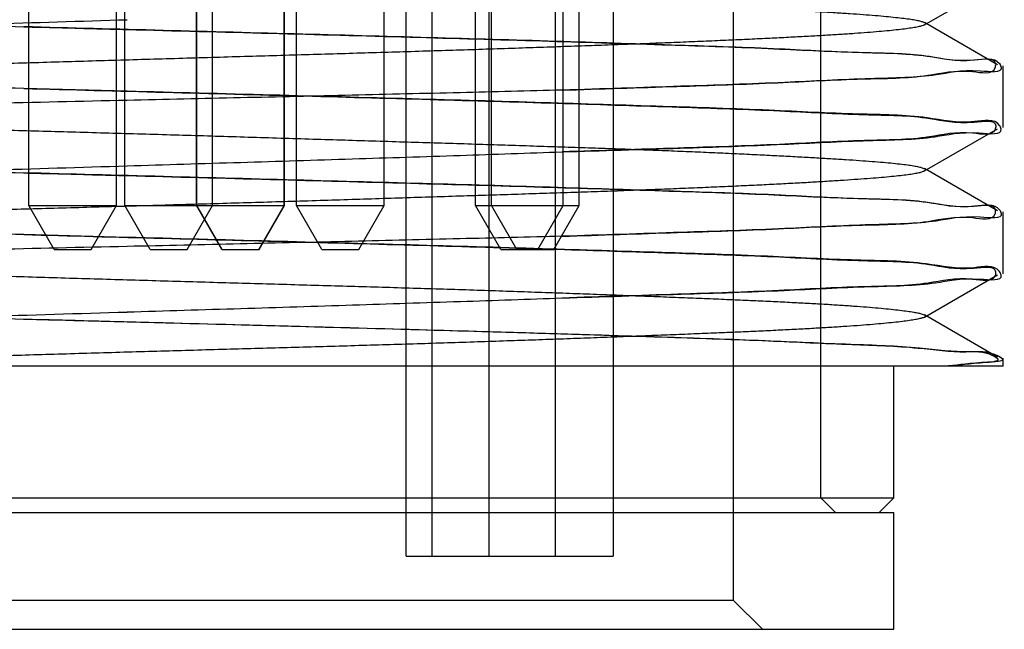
# Model space of a CAD drawing. Header units: millimetres. Extents: x 90 to 358, y 74 to 282.
# Tile 400 of 408: x 336.13 to 339.5, y 142.23 to 144.32. Entities that reach past the tile are written whole.
import ezdxf

# ---------------------------------------------------------------- set-up
doc = ezdxf.new("R2010")
doc.units = ezdxf.units.MM
doc.header["$LTSCALE"] = 23.1
doc.layers.add('20_ALL_FEATURES', color=7, linetype='CONTINUOUS')

msp = doc.modelspace()

# ---------------------------------------------------------------- linework, layer by layer
at = {"layer": '20_ALL_FEATURES'}
for p, q in [((338.8761, 142.6841), (338.8761, 148.8341)), ((336.1649, 143.6841), (336.1649, 146.9341)), ((336.4649, 143.6841), (336.4649, 146.9341)), ((336.4934, 143.6841), (336.4934, 146.9341)), ((336.7386, 143.6841), (336.7386, 146.9341)), ((336.74, 143.6841), (336.74, 146.9341)), ((336.7934, 143.6841), (336.7934, 146.9341)), ((337.0386, 143.6841), (337.0386, 146.9341)), ((337.04, 143.6841), (337.04, 146.9341)), ((337.0815, 143.6841), (337.0815, 146.9341)), ((337.3815, 143.6841), (337.3815, 146.9341)), ((337.4562, 142.4841), (337.4562, 146.9341)), ((337.544, 146.9341), (337.544, 142.4841)), ((337.6943, 143.6841), (337.6943, 146.9341)), ((337.7408, 142.4841), (337.7408, 146.9341)), ((337.7483, 143.6841), (337.7483, 146.9341)), ((337.9683, 142.4841), (337.9683, 146.9341)), ((337.9943, 143.6841), (337.9943, 146.9341)), ((338.0483, 143.6841), (338.0483, 146.9341)), ((338.165, 146.9341), (338.165, 142.4841)), ((338.5761, 146.9341), (338.5761, 142.3341)), ((339.2312, 144.3026), (339.4799, 144.4463)), ((339.4816, 144.1659), (339.2312, 144.3106)), ((339.5011, 143.9511), (339.5011, 144.1624)), ((336.5011, 144.0754), (336.1475, 144.0848)), ((339.2312, 143.8026), (339.4814, 143.9472)), ((339.4815, 143.6659), (339.2312, 143.8106)), ((336.1649, 143.6841), (336.4649, 143.6841)), ((336.2515, 143.5341), (336.1649, 143.6841)), ((336.3783, 143.5341), (336.4649, 143.6841)), ((336.4934, 143.6841), (337.04, 143.6841)), ((336.58, 143.5341), (336.4934, 143.6841)), ((336.7068, 143.5341), (336.7934, 143.6841)), ((336.8252, 143.5341), (336.7386, 143.6841)), ((336.8266, 143.5341), (336.74, 143.6841)), ((336.952, 143.5341), (337.0386, 143.6841)), ((336.9534, 143.5341), (337.04, 143.6841)), ((337.0815, 143.6841), (337.3815, 143.6841)), ((337.1681, 143.5341), (337.0815, 143.6841)), ((337.2949, 143.5341), (337.3815, 143.6841)), ((337.6943, 143.6841), (338.0483, 143.6841)), ((337.7809, 143.5341), (337.6943, 143.6841)), ((337.8349, 143.5341), (337.7483, 143.6841)), ((337.9077, 143.5341), (337.9943, 143.6841)), ((337.9617, 143.5341), (338.0483, 143.6841)), ((339.5011, 143.4511), (339.5011, 143.6624)), ((336.5011, 143.5754), (336.1475, 143.5848)), ((336.2515, 143.5341), (336.3783, 143.5341)), ((336.58, 143.5341), (336.7068, 143.5341)), ((336.8252, 143.5341), (336.9534, 143.5341)), ((337.1681, 143.5341), (337.2949, 143.5341)), ((337.7809, 143.5341), (337.9617, 143.5341)), ((339.2312, 143.3026), (339.4815, 143.4473)), ((339.4815, 143.1659), (339.2312, 143.3106)), ((339.5011, 143.1341), (339.5011, 143.1625)), ((339.5011, 143.1341), (333.5897, 143.1341)), ((339.1261, 142.6841), (339.1261, 143.1341)), ((334.1261, 142.6841), (338.8761, 142.6841)), ((338.8761, 142.6841), (339.1261, 142.6841)), ((338.8761, 142.6841), (338.9261, 142.6341)), ((339.0761, 142.6341), (339.1261, 142.6841)), ((334.0761, 142.6341), (338.9261, 142.6341)), ((338.9261, 142.6341), (339.1261, 142.6341)), ((339.1261, 142.2341), (339.1261, 142.6341)), ((337.4562, 142.4841), (338.165, 142.4841)), ((334.4261, 142.3341), (338.5761, 142.3341)), ((338.5761, 142.3341), (338.6761, 142.2341)), ((333.8761, 142.2341), (339.1261, 142.2341))]:
    msp.add_line(p, q, dxfattribs=at)
for points, knots in [([(339.1386, 144.8277), (339.1478, 144.8267), (339.1646, 144.8247), (339.1875, 144.8214), (339.2055, 144.8181), (339.2194, 144.8149), (339.2278, 144.8117), (339.2342, 144.8086), (339.2334, 144.8029), (339.2266, 144.8004), (339.2173, 144.7971), (339.2029, 144.7942), (339.1842, 144.791), (339.1609, 144.7879), (339.1332, 144.7848), (339.1011, 144.7816), (339.0645, 144.7784), (339.0235, 144.7752), (338.9781, 144.7719), (338.9285, 144.7685), (338.8747, 144.7652), (338.8168, 144.7618), (338.755, 144.7584), (338.6894, 144.755), (338.6202, 144.7516), (338.5473, 144.7483), (338.4711, 144.7451), (338.3915, 144.7419), (338.3088, 144.7387), (338.223, 144.7356), (338.1343, 144.7325), (338.0429, 144.7294), (337.9489, 144.7263), (337.8524, 144.7231), (337.7535, 144.7198), (337.6524, 144.7165), (337.5494, 144.7131), (337.4445, 144.7098), (337.3379, 144.7064), (337.2299, 144.7031), (337.1206, 144.6997), (337.0103, 144.6964), (336.8991, 144.6931), (336.7871, 144.6899), (336.6747, 144.6867), (336.562, 144.6835), (336.4491, 144.6804), (336.3363, 144.6773), (336.2238, 144.6741), (336.1118, 144.671), (336.0004, 144.6677), (335.8898, 144.6644), (335.7802, 144.661), (335.6718, 144.6576), (335.5647, 144.6542), (335.4592, 144.6508), (335.3553, 144.6475), (335.2532, 144.6442), (335.1532, 144.6409), (335.0554, 144.6377), (334.96, 144.6345), (334.8671, 144.6313), (334.777, 144.6282), (334.6897, 144.625), (334.6055, 144.6219), (334.5245, 144.6188), (334.4468, 144.6155), (334.3727, 144.6123), (334.3021, 144.6089), (334.2352, 144.6055), (334.1721, 144.6021), (334.1128, 144.5987), (334.0575, 144.5953), (334.0062, 144.592), (333.959, 144.5887), (333.9159, 144.5855), (333.8772, 144.5823), (333.8427, 144.5792), (333.8126, 144.5761), (333.787, 144.573), (333.7659, 144.5699), (333.7495, 144.567), (333.7375, 144.5637), (333.7302, 144.5613), (333.7255, 144.5567), (333.73, 144.552), (333.7371, 144.5496), (333.7489, 144.5461), (333.7649, 144.543), (333.7856, 144.5397), (333.8107, 144.5365), (333.8403, 144.5333), (333.8743, 144.5301), (333.9126, 144.5269), (333.9553, 144.5237), (334.0021, 144.5205), (334.0532, 144.5173), (334.1083, 144.5141), (334.1675, 144.5109), (334.2306, 144.5076), (334.2976, 144.5044), (334.3683, 144.5011), (334.4425, 144.4978), (334.52, 144.4945), (334.6007, 144.4912), (334.6845, 144.4879), (334.7713, 144.4846), (334.8608, 144.4813), (334.9531, 144.4781), (335.0481, 144.4749), (335.1455, 144.4717), (335.2452, 144.4685), (335.3472, 144.4653), (335.4511, 144.4621), (335.5569, 144.4588), (335.6642, 144.4555), (335.7729, 144.4523), (335.8827, 144.4489), (335.9934, 144.4457), (336.1047, 144.4424), (336.2166, 144.4391), (336.3288, 144.4359), (336.4411, 144.4326), (336.5535, 144.4294), (336.6658, 144.4261), (336.7779, 144.4228), (336.8896, 144.4196), (337.0008, 144.4163), (337.1112, 144.4131), (337.2208, 144.4099), (337.3292, 144.4067), (337.4362, 144.4034), (337.5415, 144.4002), (337.645, 144.3969), (337.7464, 144.3936), (337.8454, 144.3903), (337.9421, 144.387), (338.0361, 144.3838), (338.1275, 144.3806), (338.2161, 144.3773), (338.3018, 144.3741), (338.3845, 144.3709), (338.4642, 144.3676), (338.5407, 144.3643), (338.6139, 144.3611), (338.6836, 144.3578), (338.7496, 144.3545), (338.8118, 144.3513), (338.8701, 144.3481), (338.9243, 144.3448), (338.9743, 144.3415), (339.02, 144.3383), (339.0614, 144.335), (339.0983, 144.3317), (339.1309, 144.3285), (339.159, 144.3253), (339.1827, 144.3222), (339.2018, 144.319), (339.2167, 144.316), (339.2266, 144.3126), (339.2334, 144.3103), (339.2353, 144.3047), (339.2291, 144.3013), (339.2211, 144.2984), (339.2076, 144.2952), (339.1899, 144.2921), (339.1676, 144.2889), (339.1408, 144.2857), (339.1096, 144.2824), (339.074, 144.2792), (339.0342, 144.2759), (338.9901, 144.2726), (338.9419, 144.2694), (338.8895, 144.2662), (338.8331, 144.263), (338.7727, 144.2598), (338.7084, 144.2565), (338.6402, 144.2533), (338.5683, 144.25), (338.4928, 144.2468), (338.4139, 144.2435), (338.3317, 144.2402), (338.2464, 144.2369), (338.1582, 144.2336), (338.0674, 144.2303), (337.9739, 144.2271), (337.8781, 144.2238), (337.7801, 144.2205), (337.6799, 144.2172), (337.5777, 144.214), (337.4736, 144.2107), (337.3678, 144.2075), (337.2604, 144.2043), (337.1515, 144.2011), (337.0414, 144.1979), (336.9303, 144.1947), (336.8183, 144.1914), (336.7058, 144.1881), (336.593, 144.1847), (336.48, 144.1814), (336.3672, 144.1781), (336.2547, 144.1748), (336.1427, 144.1715), (336.0312, 144.1683), (335.9206, 144.165), (335.8109, 144.1618), (335.7023, 144.1586), (335.5949, 144.1553), (335.4889, 144.1521), (335.3845, 144.1489), (335.2818, 144.1457), (335.1812, 144.1425), (335.0827, 144.1393), (334.9867, 144.136), (334.8933, 144.1326), (334.8025, 144.1293), (334.7146, 144.1259), (334.6296, 144.1226), (334.5478, 144.1193), (334.4691, 144.116), (334.3939, 144.1128), (334.3221, 144.1096), (334.2539, 144.1064), (334.1894, 144.1032), (334.1287, 144.1), (334.072, 144.0968), (334.0194, 144.0936), (333.9709, 144.0904), (333.9268, 144.0872), (333.887, 144.0839), (333.8516, 144.0806), (333.8207, 144.0772), (333.7943, 144.0739), (333.7722, 144.0705), (333.7549, 144.0672), (333.7415, 144.064), (333.7335, 144.061), (333.7274, 144.0578), (333.7289, 144.0523), (333.7357, 144.0501), (333.7453, 144.0468), (333.76, 144.044), (333.779, 144.0409), (333.8026, 144.0378), (333.8307, 144.0346), (333.8634, 144.0313), (333.9007, 144.028), (333.9423, 144.0247), (333.9882, 144.0213), (334.0383, 144.018), (334.0925, 144.0146), (334.1507, 144.0113), (334.2127, 144.008), (334.2785, 144.0047), (334.348, 144.0015), (334.4211, 143.9983), (334.4975, 143.9952), (334.5773, 143.992), (334.6602, 143.9889), (334.7462, 143.9858), (334.8351, 143.9826), (334.9269, 143.9793), (335.0213, 143.976), (335.1182, 143.9726), (335.2174, 143.9692), (335.3188, 143.9658), (335.4222, 143.9625), (335.5273, 143.9591), (335.6341, 143.9558), (335.7422, 143.9526), (335.8516, 143.9493), (335.962, 143.9461), (336.0733, 143.9429), (336.1852, 143.9398), (336.2975, 143.9367), (336.4102, 143.9336), (336.523, 143.9304), (336.6356, 143.9272), (336.7481, 143.9238), (336.86, 143.9205), (336.9714, 143.9171), (337.0819, 143.9136), (337.1915, 143.9103), (337.2999, 143.9069), (337.407, 143.9036), (337.5125, 143.9004), (337.6163, 143.8972), (337.7183, 143.894), (337.8181, 143.8908), (337.9157, 143.8876), (338.0109, 143.8845), (338.1034, 143.8813), (338.1932, 143.8782), (338.2801, 143.875), (338.3638, 143.8717), (338.4444, 143.8684), (338.5216, 143.865), (338.5954, 143.8616), (338.6657, 143.8582), (338.7323, 143.8548), (338.7953, 143.8515), (338.8543, 143.8482), (338.9094, 143.845), (338.9605, 143.8418), (339.0075, 143.8387), (339.0502, 143.8355), (339.0887, 143.8324), (339.1227, 143.8293), (339.1522, 143.8261), (339.1772, 143.823), (339.1975, 143.8198), (339.2133, 143.8167), (339.2244, 143.8132), (339.2314, 143.8107), (339.235, 143.8056), (339.2299, 143.8013), (339.2225, 143.7987), (339.2102, 143.7953), (339.1938, 143.7923), (339.1727, 143.7891), (339.1472, 143.786), (339.1173, 143.7829), (339.083, 143.7798), (339.0443, 143.7767), (339.0012, 143.7735), (338.9539, 143.7703), (338.9023, 143.767), (338.8466, 143.7637), (338.7868, 143.7603), (338.7231, 143.757), (338.6556, 143.7536), (338.5845, 143.7502), (338.5098, 143.7469), (338.4318, 143.7436), (338.3505, 143.7403), (338.2662, 143.7371), (338.1788, 143.7339), (338.0886, 143.7307), (337.9958, 143.7276), (337.9004, 143.7245), (337.8027, 143.7214), (337.7027, 143.7182), (337.6007, 143.7149), (337.4967, 143.7116), (337.3909, 143.7082), (337.2836, 143.7048), (337.175, 143.7014), (337.0651, 143.698), (336.9542, 143.6947), (336.8426, 143.6914), (336.7303, 143.6881), (336.6176, 143.6849), (336.5047, 143.6817), (336.3918, 143.6785), (336.279, 143.6754), (336.1667, 143.6722), (336.0548, 143.6691), (335.9438, 143.666), (335.8336, 143.6627), (335.7246, 143.6594), (335.6168, 143.6561), (335.5105, 143.6527), (335.4058, 143.6493), (335.3029, 143.6459), (335.202, 143.6425), (335.1031, 143.6392), (335.0065, 143.636), (334.9124, 143.6327), (334.8209, 143.6295), (334.7322, 143.6264), (334.6464, 143.6232), (334.5636, 143.6201), (334.4842, 143.6169), (334.4082, 143.6138), (334.3357, 143.6106), (334.2669, 143.6073), (334.2019, 143.604), (334.1407, 143.6006), (334.0835, 143.5972), (334.0303, 143.5938), (333.9811, 143.5905), (333.9361, 143.5871), (333.8953, 143.5838), (333.8589, 143.5806), (333.8268, 143.5775), (333.7991, 143.5744), (333.7758, 143.5713), (333.7572, 143.5682), (333.7427, 143.5653), (333.7337, 143.5621), (333.7269, 143.5595), (333.7268, 143.5537), (333.7336, 143.551), (333.7425, 143.5476), (333.7568, 143.5445), (333.7753, 143.5412), (333.7985, 143.5379), (333.826, 143.5346), (333.858, 143.5313), (333.8943, 143.528), (333.9349, 143.5248), (333.9797, 143.5217), (334.0287, 143.5186), (334.0818, 143.5154), (334.139, 143.5123), (334.2, 143.5092), (334.265, 143.506), (334.3337, 143.5027), (334.4061, 143.4994), (334.4821, 143.496), (334.5614, 143.4926), (334.6441, 143.4892), (334.7298, 143.4859), (334.8184, 143.4826), (334.9098, 143.4793), (335.0038, 143.476), (335.1003, 143.4727), (335.199, 143.4695), (335.2999, 143.4664), (335.4027, 143.4632), (335.5073, 143.4601), (335.6136, 143.457), (335.7213, 143.4538), (335.8302, 143.4506), (335.9403, 143.4473), (336.0513, 143.4439), (336.1631, 143.4405), (336.2754, 143.4371), (336.3882, 143.4337), (336.501, 143.4304), (336.6139, 143.4271), (336.7265, 143.4238), (336.8388, 143.4206), (336.9504, 143.4174), (337.0613, 143.4142), (337.1711, 143.4111), (337.2798, 143.4079), (337.3871, 143.4048), (337.4928, 143.4016), (337.5967, 143.3984), (337.6988, 143.3952), (337.7988, 143.3918), (337.8965, 143.3884), (337.992, 143.385), (338.0849, 143.3816), (338.1751, 143.3782), (338.2625, 143.3749), (338.347, 143.3717), (338.4284, 143.3684), (338.5065, 143.3653), (338.5813, 143.3621), (338.6526, 143.359), (338.7202, 143.3558), (338.784, 143.3527), (338.8439, 143.3495), (338.8997, 143.3463), (338.9514, 143.3431), (338.9989, 143.3397), (339.0421, 143.3364), (339.081, 143.333), (339.1155, 143.3297), (339.1457, 143.3263), (339.1714, 143.323), (339.1927, 143.3197), (339.2094, 143.3166), (339.222, 143.3134), (339.2294, 143.3109), (339.235, 143.3072), (339.2319, 143.3021), (339.225, 143.3), (339.2142, 143.2966), (339.1987, 143.2936), (339.1786, 143.2904), (339.1539, 143.2871), (339.1247, 143.2838), (339.091, 143.2805), (339.0528, 143.2771), (339.0104, 143.2738), (338.9638, 143.2705), (338.9131, 143.2672), (338.8583, 143.2639), (338.7996, 143.2607), (338.737, 143.2575), (338.6706, 143.2544), (338.6007, 143.2513), (338.5271, 143.2481), (338.4501, 143.245), (338.3698, 143.2418), (338.2863, 143.2385), (338.1996, 143.2351), (338.11, 143.2317), (338.0176, 143.2283), (337.9226, 143.2249), (337.8252, 143.2215), (337.7255, 143.2181), (337.6237, 143.2148), (337.52, 143.2115), (337.4147, 143.2083), (337.3078, 143.2051), (337.1996, 143.2019), (337.0902, 143.1988), (336.9798, 143.1957), (336.8686, 143.1926), (336.7569, 143.1895), (336.6447, 143.1864), (336.5323, 143.1832), (336.4198, 143.1799), (336.3073, 143.1765), (336.1952, 143.1732), (336.0835, 143.1699), (335.9724, 143.1665), (335.8621, 143.1633), (335.7527, 143.16), (335.6445, 143.1567), (335.5376, 143.1535), (335.4321, 143.1503), (335.3284, 143.147), (335.2264, 143.1438), (335.1265, 143.1406), (335.0287, 143.1374), (334.9643, 143.1352), (334.9324, 143.1341)], [0, 0, 0, 0, 0.000737, 0.001352, 0.001843, 0.002214, 0.002466, 0.002609, 0.002698, 0.002858, 0.003128, 0.003516, 0.004021, 0.004646, 0.005389, 0.006251, 0.00723, 0.008327, 0.00954, 0.010867, 0.012305, 0.01385, 0.015501, 0.017252, 0.019101, 0.021045, 0.023081, 0.025204, 0.027412, 0.0297, 0.032066, 0.034505, 0.037013, 0.039588, 0.042226, 0.044922, 0.047672, 0.050471, 0.053314, 0.056195, 0.05911, 0.062054, 0.065022, 0.068008, 0.071007, 0.074014, 0.077025, 0.080033, 0.083034, 0.086023, 0.088994, 0.091944, 0.094867, 0.09776, 0.100617, 0.103433, 0.106205, 0.108927, 0.111595, 0.114204, 0.11675, 0.119228, 0.121634, 0.123963, 0.126211, 0.128372, 0.130445, 0.132424, 0.134308, 0.136093, 0.137779, 0.139362, 0.14084, 0.142211, 0.143473, 0.144623, 0.145661, 0.146584, 0.14739, 0.148078, 0.148646, 0.149093, 0.149419, 0.149626, 0.149734, 0.149842, 0.150046, 0.150366, 0.150804, 0.151361, 0.152036, 0.15283, 0.15374, 0.154766, 0.155906, 0.157158, 0.158521, 0.159993, 0.161573, 0.163259, 0.165048, 0.166936, 0.168916, 0.170986, 0.17314, 0.175376, 0.17769, 0.18008, 0.182543, 0.185074, 0.187673, 0.190334, 0.193055, 0.195829, 0.19865, 0.201514, 0.204413, 0.207343, 0.210296, 0.213267, 0.216251, 0.219242, 0.222239, 0.225237, 0.228232, 0.231221, 0.234201, 0.237167, 0.240115, 0.243038, 0.245931, 0.248785, 0.251596, 0.254356, 0.257061, 0.259705, 0.262282, 0.264791, 0.267228, 0.269591, 0.271878, 0.274086, 0.276212, 0.278254, 0.280207, 0.282069, 0.283832, 0.285494, 0.28705, 0.288498, 0.289834, 0.291056, 0.292162, 0.293151, 0.294023, 0.294778, 0.295414, 0.295932, 0.296332, 0.296615, 0.296786, 0.296877, 0.29701, 0.297251, 0.297612, 0.298093, 0.298694, 0.299414, 0.300251, 0.301203, 0.302269, 0.303447, 0.304736, 0.306134, 0.30764, 0.309253, 0.31097, 0.31279, 0.314709, 0.316724, 0.318831, 0.321025, 0.323301, 0.325655, 0.32808, 0.330572, 0.333128, 0.335744, 0.338416, 0.341142, 0.343918, 0.346741, 0.349607, 0.352512, 0.355449, 0.358414, 0.3614, 0.364402, 0.367413, 0.370426, 0.373437, 0.376438, 0.379427, 0.382398, 0.385349, 0.388275, 0.391172, 0.394037, 0.396865, 0.399652, 0.402391, 0.405077, 0.407703, 0.410265, 0.412758, 0.41518, 0.417526, 0.419793, 0.421977, 0.424076, 0.426085, 0.428001, 0.429822, 0.431544, 0.433163, 0.434678, 0.436084, 0.437379, 0.438559, 0.439623, 0.44057, 0.441399, 0.44211, 0.442703, 0.443178, 0.443534, 0.443775, 0.443908, 0.443995, 0.444159, 0.444435, 0.444829, 0.445342, 0.445976, 0.446732, 0.447608, 0.448604, 0.449718, 0.450946, 0.452285, 0.453733, 0.455287, 0.456944, 0.458702, 0.460556, 0.462506, 0.464546, 0.466674, 0.468887, 0.471182, 0.473554, 0.476002, 0.478521, 0.481107, 0.483755, 0.486461, 0.489218, 0.492024, 0.494871, 0.497756, 0.500674, 0.503619, 0.506587, 0.509572, 0.51257, 0.515576, 0.518584, 0.521589, 0.524588, 0.527575, 0.530546, 0.533495, 0.536418, 0.53931, 0.542166, 0.544982, 0.547752, 0.550471, 0.553135, 0.555739, 0.558279, 0.560748, 0.563144, 0.565461, 0.567696, 0.569845, 0.571906, 0.573877, 0.575753, 0.577532, 0.579212, 0.58079, 0.582262, 0.583627, 0.584882, 0.586025, 0.587054, 0.587965, 0.588757, 0.589428, 0.589977, 0.590404, 0.59071, 0.590903, 0.591005, 0.591122, 0.591339, 0.591669, 0.592117, 0.592684, 0.593368, 0.59417, 0.595089, 0.596125, 0.597275, 0.598539, 0.599917, 0.601406, 0.603003, 0.604704, 0.606506, 0.608406, 0.610398, 0.612481, 0.61465, 0.616902, 0.619232, 0.621638, 0.624115, 0.626659, 0.629267, 0.631934, 0.634657, 0.637431, 0.640252, 0.643115, 0.646014, 0.648945, 0.651903, 0.654882, 0.657877, 0.660883, 0.663895, 0.666907, 0.669915, 0.672913, 0.675896, 0.678859, 0.681797, 0.684705, 0.68758, 0.690416, 0.693209, 0.695955, 0.698648, 0.701286, 0.703862, 0.706374, 0.708816, 0.711183, 0.713473, 0.71568, 0.717801, 0.719831, 0.721765, 0.723601, 0.725337, 0.72697, 0.728498, 0.72992, 0.731234, 0.732437, 0.733528, 0.734504, 0.735364, 0.736108, 0.736732, 0.737238, 0.737624, 0.73789, 0.738044, 0.738131, 0.738285, 0.73855, 0.738934, 0.739437, 0.740059, 0.740799, 0.741656, 0.742628, 0.743714, 0.744913, 0.746222, 0.747641, 0.749166, 0.750796, 0.752529, 0.754364, 0.756297, 0.758325, 0.760443, 0.762648, 0.764936, 0.767301, 0.76974, 0.772249, 0.774822, 0.777457, 0.780148, 0.782891, 0.785682, 0.788515, 0.791388, 0.794295, 0.797232, 0.800194, 0.803175, 0.806172, 0.809179, 0.812191, 0.815201, 0.818207, 0.821201, 0.824179, 0.827136, 0.830066, 0.832965, 0.835827, 0.838647, 0.841421, 0.844143, 0.846811, 0.849419, 0.851965, 0.854444, 0.856852, 0.859185, 0.861439, 0.863611, 0.865697, 0.867692, 0.869594, 0.871399, 0.873103, 0.874703, 0.876194, 0.877575, 0.878843, 0.879998, 0.881039, 0.881964, 0.882773, 0.883465, 0.884039, 0.884495, 0.884832, 0.885053, 0.885171, 0.885263, 0.885446, 0.885745, 0.886164, 0.886706, 0.887371, 0.888156, 0.88906, 0.89008, 0.891215, 0.892461, 0.893817, 0.89528, 0.896849, 0.898519, 0.90029, 0.902158, 0.904121, 0.906175, 0.908318, 0.910548, 0.91286, 0.915252, 0.917717, 0.920252, 0.922852, 0.925512, 0.928227, 0.930993, 0.933804, 0.936655, 0.939543, 0.942461, 0.945405, 0.94837, 0.951351, 0.954344, 0.957343, 0.960344, 0.963343, 0.966335, 0.969315, 0.972279, 0.975222, 0.978139, 0.981026, 0.983878, 0.986691, 0.989459, 0.992179, 0.994846, 0.997454, 1, 1, 1, 1]), ([(336.5011, 144.5447), (336.3364, 144.541), (336.012, 144.5329), (335.5402, 144.5218), (335.101, 144.5107), (334.7034, 144.4991), (334.3532, 144.4884), (334.0539, 144.475), (333.8198, 144.4676), (333.6434, 144.4463), (333.5565, 144.4519), (333.4827, 144.4178), (333.5992, 144.4054), (333.687, 144.3941), (333.8983, 144.3804), (334.1486, 144.3671), (334.4674, 144.3529), (334.8337, 144.3389), (335.2438, 144.3244), (335.6865, 144.31), (335.9912, 144.3007), (336.1471, 144.2959)], [0, 0, 0, 0, 0.087383, 0.172177, 0.250387, 0.320501, 0.383132, 0.436479, 0.478838, 0.509091, 0.526592, 0.531418, 0.540673, 0.562698, 0.597141, 0.643244, 0.699707, 0.764969, 0.838236, 0.917282, 1, 1, 1, 1]), ([(336.1475, 144.0848), (335.9915, 144.0883), (335.6861, 144.0959), (335.2422, 144.1061), (334.8305, 144.1167), (334.4622, 144.1274), (334.1419, 144.1381), (333.8909, 144.1483), (333.6811, 144.1603), (333.5937, 144.1675), (333.4814, 144.1817), (333.5651, 144.2097), (333.6511, 144.208), (333.8355, 144.2268), (334.0723, 144.2365), (334.3764, 144.2505), (334.7313, 144.2637), (335.132, 144.2775), (335.5677, 144.2915), (336.0283, 144.3058), (336.3422, 144.3153), (336.5011, 144.3201)], [0, 0, 0, 0, 0.0828, 0.162074, 0.235588, 0.301187, 0.358028, 0.404183, 0.438441, 0.460021, 0.468545, 0.474116, 0.492604, 0.523736, 0.566773, 0.620745, 0.684333, 0.755511, 0.83339, 0.915669, 1, 1, 1, 1]), ([(337.9912, 144.0792), (338.1221, 144.0832), (338.3678, 144.0915), (338.7117, 144.1023), (338.9937, 144.1192), (339.2264, 144.1197), (339.3554, 144.1554), (339.4698, 144.1299), (339.4796, 144.1929), (339.3534, 144.1693), (339.2353, 144.2043), (338.9982, 144.2052), (338.7182, 144.222), (338.3734, 144.2329), (337.9839, 144.2459), (337.5545, 144.2582), (337.0977, 144.2709), (336.6251, 144.2834), (336.3066, 144.2919), (336.1471, 144.2961)], [0, 0, 0, 0, 0.081336, 0.15296, 0.212926, 0.259314, 0.291072, 0.307411, 0.310094, 0.325808, 0.357372, 0.403831, 0.463712, 0.535251, 0.616885, 0.706284, 0.802006, 0.900869, 1, 1, 1, 1]), ([(336.1471, 144.2959), (336.1863, 144.2949), (336.2649, 144.2931), (336.3829, 144.2898), (336.4616, 144.2878), (336.5011, 144.2867)], [0, 0, 0, 0, 0.332429, 0.665929, 1, 1, 1, 1]), ([(336.5011, 144.2867), (336.6647, 144.2824), (336.9876, 144.2739), (337.461, 144.261), (337.9079, 144.2483), (338.3164, 144.2351), (338.678, 144.2239), (338.9783, 144.207), (339.2202, 144.2057), (339.368, 144.1704), (339.4759, 144.1956), (339.5059, 144.1355), (339.3693, 144.1535), (339.2606, 144.1221), (339.0179, 144.1195), (338.7343, 144.1031), (338.3795, 144.0918), (338.1264, 144.0832), (337.9913, 144.0791)], [0, 0, 0, 0, 0.108878, 0.214868, 0.315075, 0.406231, 0.487003, 0.555181, 0.607829, 0.643838, 0.662998, 0.666162, 0.682515, 0.715921, 0.765716, 0.831088, 0.910022, 1, 1, 1, 1]), ([(336.1475, 144.0848), (336.3084, 144.0805), (336.6283, 144.072), (337.1018, 144.0594), (337.558, 144.0468), (337.9864, 144.0345), (338.375, 144.0215), (338.7191, 144.0106), (338.9986, 143.9938), (339.2364, 143.9928), (339.3533, 143.9581), (339.4804, 143.9811), (339.4688, 143.9193), (339.3582, 143.9438), (339.2301, 143.9088), (338.9996, 143.9081), (338.7169, 143.8911), (338.3707, 143.8803), (338.123, 143.8719), (337.9912, 143.8679)], [0, 0, 0, 0, 0.10001, 0.198892, 0.294274, 0.383688, 0.465065, 0.536331, 0.596287, 0.642817, 0.674371, 0.689938, 0.692609, 0.708615, 0.739734, 0.785626, 0.845786, 0.918058, 1, 1, 1, 1]), ([(337.9913, 144.0791), (337.8745, 144.0761), (337.6347, 144.0702), (337.2674, 144.0616), (336.8874, 144.0528), (336.6306, 144.047), (336.5011, 144.0441)], [0, 0, 0, 0, 0.235038, 0.482869, 0.7393, 1, 1, 1, 1]), ([(337.9912, 143.8679), (338.1257, 143.872), (338.3771, 143.8803), (338.7297, 143.8916), (339.0125, 143.908), (339.2558, 143.9103), (339.3665, 143.9426), (339.5052, 143.9231), (339.4767, 143.9847), (339.367, 143.9589), (339.2204, 143.9945), (338.9792, 143.9956), (338.6808, 144.0125), (338.3205, 144.0236), (337.9124, 144.0369), (337.4652, 144.0495), (336.9902, 144.0625), (336.6658, 144.071), (336.5011, 144.0754)], [0, 0, 0, 0, 0.089515, 0.167814, 0.232892, 0.28294, 0.316978, 0.33379, 0.336939, 0.356202, 0.392276, 0.444615, 0.512243, 0.592791, 0.683857, 0.784074, 0.890393, 1, 1, 1, 1]), ([(336.5011, 144.0441), (336.3427, 144.0405), (336.0298, 144.0335), (335.5702, 144.0225), (335.1346, 144.0116), (334.733, 144), (334.3765, 143.9892), (334.0711, 143.976), (333.8331, 143.9679), (333.6498, 143.948), (333.5628, 143.9511), (333.4818, 143.9203), (333.5935, 143.9044), (333.6812, 143.8954), (333.8897, 143.8806), (334.1395, 143.8676), (334.4585, 143.8532), (334.826, 143.8392), (335.238, 143.8246), (335.6832, 143.8101), (335.9901, 143.8007), (336.1471, 143.7959)], [0, 0, 0, 0, 0.084017, 0.16606, 0.243881, 0.315192, 0.379068, 0.43336, 0.476547, 0.507605, 0.525885, 0.531356, 0.540021, 0.561563, 0.595657, 0.641578, 0.698176, 0.763628, 0.837159, 0.916676, 1, 1, 1, 1]), ([(336.5011, 143.8203), (336.6307, 143.8243), (336.8877, 143.8319), (337.2678, 143.8438), (337.6349, 143.8557), (337.8746, 143.8638), (337.9912, 143.8679)], [0, 0, 0, 0, 0.260925, 0.517422, 0.765174, 1, 1, 1, 1]), ([(336.1475, 143.5848), (335.9925, 143.5884), (335.6888, 143.5958), (335.247, 143.6059), (334.836, 143.6167), (334.4675, 143.6271), (334.1462, 143.6379), (333.8942, 143.6483), (333.6829, 143.6599), (333.5953, 143.6678), (333.4816, 143.681), (333.5633, 143.71), (333.6493, 143.7074), (333.8323, 143.7269), (334.0689, 143.7362), (334.373, 143.7504), (334.7281, 143.7636), (335.129, 143.7773), (335.565, 143.7915), (336.0266, 143.8056), (336.3415, 143.8153), (336.5011, 143.8202)], [0, 0, 0, 0, 0.082241, 0.161169, 0.234565, 0.300224, 0.357246, 0.403645, 0.438113, 0.459855, 0.468528, 0.473915, 0.492173, 0.523136, 0.566117, 0.620129, 0.683772, 0.754959, 0.832861, 0.915283, 1, 1, 1, 1]), ([(337.9912, 143.5792), (338.1225, 143.5832), (338.3686, 143.5915), (338.7128, 143.6023), (338.9943, 143.6192), (339.2268, 143.6197), (339.3552, 143.6555), (339.4701, 143.6299), (339.4792, 143.693), (339.3534, 143.6692), (339.2352, 143.7042), (338.9997, 143.7051), (338.7217, 143.7218), (338.379, 143.7327), (337.9907, 143.7457), (337.5605, 143.7581), (337.1014, 143.7708), (336.6265, 143.7834), (336.3067, 143.7919), (336.1471, 143.7961)], [0, 0, 0, 0, 0.08163, 0.153218, 0.213056, 0.259373, 0.291085, 0.307423, 0.310102, 0.325866, 0.357369, 0.403613, 0.462993, 0.53396, 0.615391, 0.704817, 0.801228, 0.900804, 1, 1, 1, 1]), ([(336.1471, 143.7959), (336.1863, 143.7949), (336.2649, 143.7931), (336.3829, 143.7898), (336.4616, 143.7878), (336.5011, 143.7867)], [0, 0, 0, 0, 0.332391, 0.66589, 1, 1, 1, 1]), ([(336.5011, 143.7867), (336.6648, 143.7824), (336.9882, 143.7739), (337.4622, 143.7609), (337.9094, 143.7483), (338.3178, 143.7351), (338.6788, 143.7239), (338.9787, 143.707), (339.2204, 143.7057), (339.3682, 143.6704), (339.4759, 143.6956), (339.5059, 143.6355), (339.3693, 143.6534), (339.2606, 143.6222), (339.0181, 143.6195), (338.7346, 143.6031), (338.3798, 143.5918), (338.1266, 143.5833), (337.9913, 143.5791)], [0, 0, 0, 0, 0.108949, 0.215209, 0.315483, 0.406532, 0.487162, 0.555242, 0.607882, 0.643869, 0.662997, 0.666159, 0.682513, 0.715919, 0.765678, 0.830998, 0.909915, 1, 1, 1, 1]), ([(336.1475, 143.5848), (336.306, 143.5805), (336.624, 143.5721), (337.0969, 143.5596), (337.5552, 143.5469), (337.9855, 143.5345), (338.3747, 143.5215), (338.7184, 143.5106), (338.9975, 143.4939), (339.2334, 143.4931), (339.353, 143.4578), (339.478, 143.4821), (339.471, 143.4188), (339.3552, 143.4441), (339.2282, 143.4085), (338.9958, 143.4079), (338.7147, 143.3911), (338.3699, 143.3802), (338.1232, 143.3719), (337.9912, 143.3678)], [0, 0, 0, 0, 0.098527, 0.197695, 0.293955, 0.383489, 0.465116, 0.536306, 0.595959, 0.642315, 0.673969, 0.689849, 0.692518, 0.708754, 0.740353, 0.786576, 0.84633, 0.917975, 1, 1, 1, 1]), ([(337.9913, 143.5791), (337.8742, 143.5761), (337.634, 143.5702), (337.2665, 143.5615), (336.8868, 143.5528), (336.6303, 143.547), (336.5011, 143.5441)], [0, 0, 0, 0, 0.235573, 0.483614, 0.739873, 1, 1, 1, 1]), ([(337.9912, 143.3679), (338.1264, 143.372), (338.3787, 143.3804), (338.7324, 143.3917), (339.0151, 143.408), (339.2582, 143.4107), (339.3674, 143.4421), (339.5063, 143.424), (339.4752, 143.4846), (339.3665, 143.4591), (339.2173, 143.4945), (338.9752, 143.4959), (338.6759, 143.5127), (338.3158, 143.5238), (337.9083, 143.537), (337.4614, 143.5496), (336.9877, 143.5625), (336.6646, 143.5711), (336.5011, 143.5754)], [0, 0, 0, 0, 0.089934, 0.16845, 0.23354, 0.283429, 0.317229, 0.333842, 0.337038, 0.356451, 0.392906, 0.44561, 0.513501, 0.59385, 0.684735, 0.784949, 0.891201, 1, 1, 1, 1]), ([(336.5011, 143.5441), (336.3433, 143.5406), (336.0312, 143.5335), (335.5727, 143.5226), (335.1375, 143.5116), (334.736, 143.5002), (334.3792, 143.4892), (334.0732, 143.4761), (333.8345, 143.468), (333.6506, 143.4481), (333.5632, 143.4512), (333.4817, 143.4203), (333.5941, 143.4045), (333.6821, 143.3952), (333.8915, 143.3806), (334.142, 143.3674), (334.4615, 143.3532), (334.8288, 143.339), (335.2401, 143.3246), (335.6843, 143.31), (335.9903, 143.3007), (336.1469, 143.2959)], [0, 0, 0, 0, 0.083715, 0.165586, 0.243341, 0.314662, 0.378603, 0.43299, 0.4763, 0.507487, 0.525866, 0.531371, 0.540082, 0.561743, 0.595992, 0.642062, 0.698749, 0.764178, 0.837581, 0.916899, 1, 1, 1, 1]), ([(336.5011, 143.3201), (336.631, 143.3241), (336.8885, 143.3319), (337.2688, 143.3438), (337.6356, 143.3558), (337.8749, 143.3638), (337.9912, 143.3679)], [0, 0, 0, 0, 0.261578, 0.518263, 0.765769, 1, 1, 1, 1]), ([(334.2628, 143.1341), (334.1648, 143.1375), (333.9964, 143.1475), (333.7515, 143.147), (333.6374, 143.1807), (333.4993, 143.1573), (333.5226, 143.2205), (333.6365, 143.193), (333.7809, 143.2305), (334.0235, 143.2314), (334.3206, 143.2493), (334.6794, 143.2615), (335.0859, 143.276), (335.5327, 143.2905), (336.0087, 143.3051), (336.3351, 143.3148), (336.5011, 143.3199)], [0, 0, 0, 0, 0.078277, 0.13902, 0.180367, 0.200961, 0.204525, 0.227423, 0.271068, 0.334337, 0.414665, 0.510919, 0.619965, 0.739463, 0.867522, 1, 1, 1, 1]), ([(336.1469, 143.2959), (336.1862, 143.2949), (336.2648, 143.2931), (336.3828, 143.2898), (336.4616, 143.2877), (336.5011, 143.2867)], [0, 0, 0, 0, 0.332472, 0.66596, 1, 1, 1, 1]), ([(336.1469, 143.2958), (336.2992, 143.2918), (336.605, 143.2841), (337.0641, 143.2717), (337.5166, 143.2594), (337.9468, 143.2469), (338.3377, 143.2343), (338.6783, 143.2228), (338.9637, 143.2088), (339.1876, 143.2023), (339.3514, 143.1788), (339.438, 143.1885), (339.501, 143.1501), (339.3765, 143.1453), (339.3414, 143.1374), (339.2984, 143.1341)], [0, 0, 0, 0, 0.129492, 0.260144, 0.390481, 0.514373, 0.626131, 0.722944, 0.80434, 0.868559, 0.914818, 0.941084, 0.947298, 0.963317, 1, 1, 1, 1]), ([(336.5011, 143.2867), (336.665, 143.2824), (336.9891, 143.2738), (337.4629, 143.2609), (337.9084, 143.2482), (338.3124, 143.2354), (338.6643, 143.2238), (338.96, 143.2096), (339.1914, 143.203), (339.3627, 143.1794), (339.4518, 143.1887), (339.5183, 143.1506), (339.3903, 143.1451), (339.3544, 143.1374), (339.3103, 143.1341)], [0, 0, 0, 0, 0.154028, 0.30445, 0.445021, 0.5726, 0.683951, 0.775898, 0.849827, 0.903263, 0.933155, 0.940397, 0.958513, 1, 1, 1, 1])]:
    msp.add_open_spline(points, degree=3, knots=knots, dxfattribs=at)

doc.saveas('drawing.dxf')
